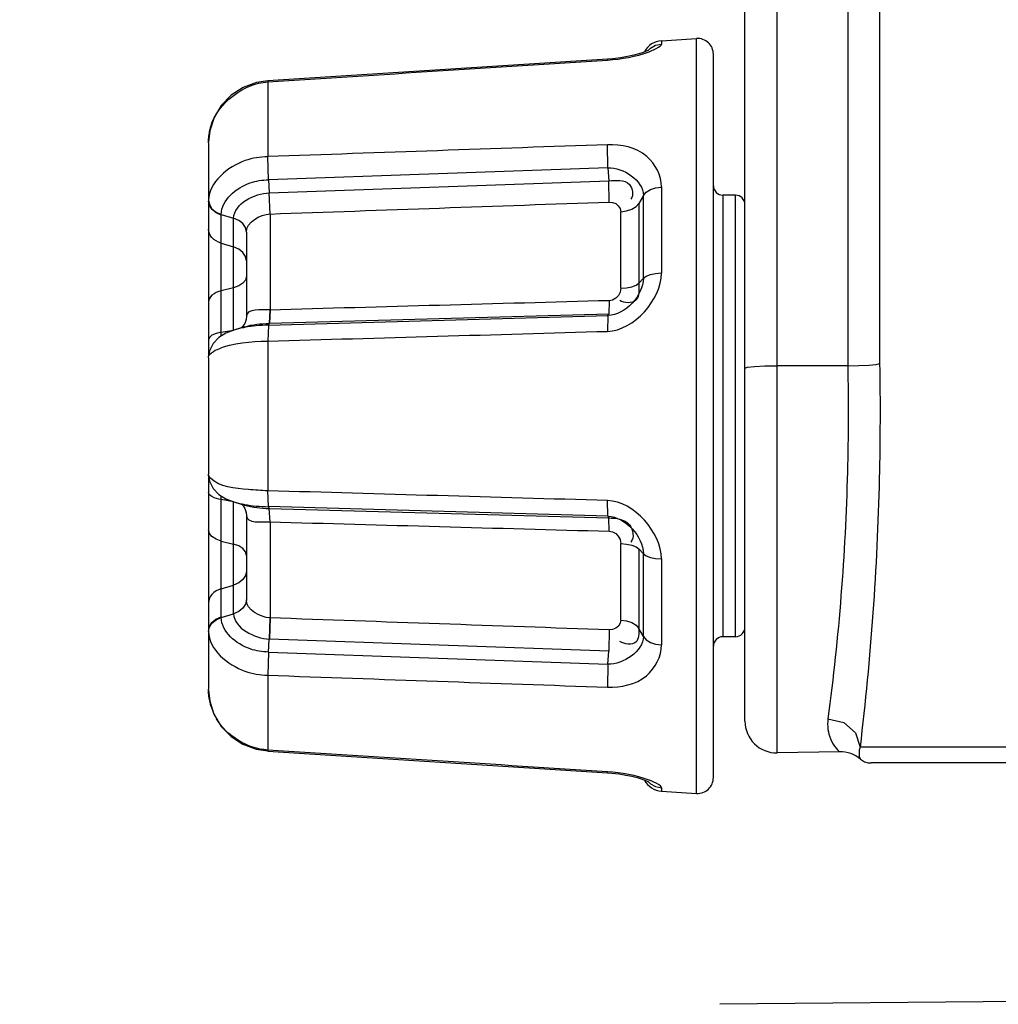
# Paper-space layout 'Sheet' of a CAD drawing. Header units: inches. Extents: x 0.2 to 10.8, y 0.2 to 8.3.
# Tile 370 of 545: x 9.272 to 9.396, y 2.182 to 2.307. Entities that reach past the tile are written whole.
import ezdxf

# ---------------------------------------------------------------- set-up
doc = ezdxf.new("R2010")
doc.units = ezdxf.units.IN
doc.header["$MEASUREMENT"] = 0
doc.layers.get('0').update_dxf_attribs({"lineweight": 5})
doc.styles.add('My Text', font='tahoma.ttf')
doc.dimstyles.new('My Dimension - mm [in] (ANSI)$0', dxfattribs={"dimtxt": 0.12, "dimasz": 0.09842519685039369, "dimexe": 0.125, "dimexo": 0.06299999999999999, "dimgap": 0.03149606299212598, "dimtad": 0, "dimlfac": 250, "dimzin": 4, "dimdsep": 46, "dimtxsty": 'My Text', "dimblk": 'Filled-1', "dimcen": 0.09, "dimclrd": 1, "dimclre": 1, "dimclrt": 1, "dimadec": 1, "dimazin": 1, "dimtfac": 1, "dimtofl": 0, "dimtmove": 0, "dimatfit": 3, "dimfxl": 1, "dimtolj": 1, "dimtzin": 4, "dimlwd": -1, "dimlwe": -1, "dimarcsym": 0})

# ---------------------------------------------------------------- blocks, each defined once
blk = doc.blocks.new('*D12')
at = {"color": 1, "true_color": 0xff0000}
for p, q in [((9.686943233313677, 3.704310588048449), (8.70559147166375, 3.704310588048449)), ((8.83059147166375, 3.605885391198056), (8.83059147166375, 3.470499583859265)), ((8.83059147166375, 1.606466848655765), (8.83059147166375, 1.741852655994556)), ((9.426522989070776, 1.508041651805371), (8.70559147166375, 1.508041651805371))]:
    blk.add_line(p, q, dxfattribs=at)
at = {"layer": 'Defpoints', "color": 0}
for p in [(9.749943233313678, 3.704310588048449), (8.83059147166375, 1.508041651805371), (9.489522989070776, 1.508041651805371)]:
    blk.add_point(p, dxfattribs=at)
at = {"color": 1, "true_color": 0xff0000, "insert": (8.83059147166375, 2.606176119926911), "char_height": 0.12, "attachment_point": 5, "rotation": 90, "style": 'My Text'}
blk.add_mtext('\\A1;549.07 mm [21.617 in]', dxfattribs=at)
blk = doc.blocks.new('Filled-1')

psp = doc.layouts.new('Sheet')

# ---------------------------------------------------------------- linework, layer by layer
at = {"color": 0, "linetype": 'ByBlock', "lineweight": -3}
for p, q in [((9.381009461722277, 2.364453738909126), (9.381009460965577, 2.262957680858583)), ((9.3769757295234, 2.360804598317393), (9.376975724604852, 2.262664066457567)), ((9.363943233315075, 2.217583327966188), (9.363943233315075, 2.358150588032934)), ((9.368013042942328, 2.213581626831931), (9.368013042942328, 2.358150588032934)), ((9.353363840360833, 2.303899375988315), (9.357818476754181, 2.304177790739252)), ((9.357818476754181, 2.208443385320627), (9.357818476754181, 2.304177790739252)), ((9.353363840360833, 2.303899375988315), (9.353363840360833, 2.30348043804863)), ((9.346507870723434, 2.301554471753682), (9.30344854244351, 2.298804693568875)), ((9.346507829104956, 2.301554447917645), (9.346511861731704, 2.301440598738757)), ((9.351241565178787, 2.302486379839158), (9.350806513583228, 2.302333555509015)), ((9.359943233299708, 2.210439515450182), (9.359943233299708, 2.302181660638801)), ((9.30344854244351, 2.298804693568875), (9.303443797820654, 2.298684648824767)), ((9.30344420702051, 2.298678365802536), (9.30344420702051, 2.289192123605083)), ((9.295943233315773, 2.290945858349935), (9.29594461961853, 2.291090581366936)), ((9.295943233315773, 2.290945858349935), (9.295943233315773, 2.263907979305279)), ((9.346577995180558, 2.287784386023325), (9.346510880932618, 2.290710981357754)), ((9.303542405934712, 2.286265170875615), (9.303443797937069, 2.289196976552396)), ((9.346577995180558, 2.287784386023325), (9.303542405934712, 2.286265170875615)), ((9.346578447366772, 2.287787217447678), (9.346674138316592, 2.286137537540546)), ((9.303542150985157, 2.286262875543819), (9.303636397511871, 2.284608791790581)), ((9.303636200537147, 2.284606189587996), (9.346673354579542, 2.286139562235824)), ((9.34673555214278, 2.283443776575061), (9.346673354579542, 2.286139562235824)), ((9.353363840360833, 2.285352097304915), (9.353363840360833, 2.274439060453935)), ((9.303744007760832, 2.281919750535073), (9.303636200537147, 2.284606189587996)), ((9.351070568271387, 2.284282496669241), (9.350495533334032, 2.283273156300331)), ((9.351070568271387, 2.273787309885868), (9.351070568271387, 2.284282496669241)), ((9.361143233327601, 2.284310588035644), (9.361143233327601, 2.228310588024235)), ((9.362743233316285, 2.284310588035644), (9.361143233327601, 2.284310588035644)), ((9.362743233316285, 2.228310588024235), (9.362743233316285, 2.284310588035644)), ((9.29594461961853, 2.283663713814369), (9.295943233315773, 2.283559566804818)), ((9.295944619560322, 2.283663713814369), (9.296056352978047, 2.283106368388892)), ((9.350495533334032, 2.283273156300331), (9.350495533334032, 2.273159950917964)), ((9.297555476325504, 2.281877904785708), (9.29755425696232, 2.281786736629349)), ((9.297556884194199, 2.266444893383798), (9.29755425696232, 2.281786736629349)), ((9.297555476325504, 2.281877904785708), (9.299132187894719, 2.281399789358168)), ((9.303743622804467, 2.281923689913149), (9.303743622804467, 2.269747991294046)), ((9.348202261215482, 2.272502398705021), (9.348202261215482, 2.282204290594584)), ((9.299129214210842, 2.267183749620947), (9.299132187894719, 2.281399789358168)), ((9.30074323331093, 2.279633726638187), (9.30074323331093, 2.26894626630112)), ((9.297554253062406, 2.278229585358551), (9.299132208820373, 2.277751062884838)), ((9.351070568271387, 2.273787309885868), (9.350495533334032, 2.273159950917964)), ((9.299129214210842, 2.272565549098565), (9.297557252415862, 2.272182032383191)), ((9.34673595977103, 2.270928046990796), (9.346679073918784, 2.269233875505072)), ((9.303542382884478, 2.267815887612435), (9.346581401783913, 2.269039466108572)), ((9.303738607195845, 2.269747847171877), (9.303637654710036, 2.268047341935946)), ((9.303744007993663, 2.26974589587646), (9.303671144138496, 2.268054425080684)), ((9.346679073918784, 2.269233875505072), (9.303671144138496, 2.268054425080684)), ((9.346581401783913, 2.269039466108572), (9.346511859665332, 2.2670401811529)), ((9.346581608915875, 2.269032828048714), (9.346678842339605, 2.269239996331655)), ((9.303542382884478, 2.267815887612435), (9.303443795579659, 2.265798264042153)), ((9.30354220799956, 2.267822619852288), (9.303637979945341, 2.268047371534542)), ((9.297557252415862, 2.266927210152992), (9.299129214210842, 2.267183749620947)), ((9.300517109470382, 2.267615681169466), (9.299283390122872, 2.267244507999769)), ((9.300312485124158, 2.267683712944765), (9.300132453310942, 2.26749989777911)), ((9.30344420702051, 2.265796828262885), (9.30344420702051, 2.246824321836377)), ((9.295943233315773, 2.263696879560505), (9.295943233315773, 2.248924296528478)), ((9.295944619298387, 2.263737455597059), (9.295949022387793, 2.263886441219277)), ((9.376975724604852, 2.262664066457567), (9.368013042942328, 2.262676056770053)), ((9.295949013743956, 2.248734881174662), (9.29594323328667, 2.248924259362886)), ((9.295943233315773, 2.248713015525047), (9.295943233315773, 2.221675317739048)), ((9.303542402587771, 2.244805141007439), (9.303443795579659, 2.246822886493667)), ((9.29755425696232, 2.230834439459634), (9.297556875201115, 2.246194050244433)), ((9.299129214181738, 2.245437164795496), (9.297557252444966, 2.245693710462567)), ((9.299132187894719, 2.231221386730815), (9.299129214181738, 2.245437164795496)), ((9.299281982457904, 2.245377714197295), (9.300515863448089, 2.245006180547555)), ((9.346577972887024, 2.243581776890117), (9.346510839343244, 2.245580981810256)), ((9.300131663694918, 2.245121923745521), (9.300311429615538, 2.244938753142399)), ((9.303542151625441, 2.244798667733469), (9.303636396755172, 2.244573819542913)), ((9.346577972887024, 2.243581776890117), (9.303542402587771, 2.244805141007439)), ((9.30374400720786, 2.242875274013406), (9.303636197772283, 2.244567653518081)), ((9.303636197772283, 2.244567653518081), (9.346673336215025, 2.243387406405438)), ((9.30074323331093, 2.243674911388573), (9.30074323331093, 2.23298744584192)), ((9.303743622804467, 2.242873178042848), (9.303743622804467, 2.230697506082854)), ((9.346578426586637, 2.243588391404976), (9.346674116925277, 2.243381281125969)), ((9.34673555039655, 2.241693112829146), (9.346673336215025, 2.243387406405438)), ((9.297557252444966, 2.240438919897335), (9.299129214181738, 2.240055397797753)), ((9.348202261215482, 2.230416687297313), (9.348202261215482, 2.240118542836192)), ((9.351070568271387, 2.238836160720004), (9.350495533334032, 2.239463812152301)), ((9.350495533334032, 2.239463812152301), (9.350495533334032, 2.229350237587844)), ((9.351070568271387, 2.228340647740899), (9.351070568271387, 2.238836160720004)), ((9.353363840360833, 2.238182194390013), (9.353363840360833, 2.227269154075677)), ((9.29755425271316, 2.234391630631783), (9.299132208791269, 2.234870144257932)), ((9.29755425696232, 2.230834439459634), (9.297555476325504, 2.230743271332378)), ((9.297555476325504, 2.230743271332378), (9.299132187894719, 2.231221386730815)), ((9.303738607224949, 2.230697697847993), (9.303637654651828, 2.228012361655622)), ((9.303744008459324, 2.230701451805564), (9.303671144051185, 2.228013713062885)), ((9.295943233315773, 2.229061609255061), (9.29594461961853, 2.228957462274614)), ((9.295944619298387, 2.228957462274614), (9.296054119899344, 2.229615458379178)), ((9.34673595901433, 2.229177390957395), (9.346679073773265, 2.226481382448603)), ((9.351070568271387, 2.228340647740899), (9.350495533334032, 2.229350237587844)), ((9.30354220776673, 2.226359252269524), (9.303637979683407, 2.228012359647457)), ((9.346679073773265, 2.226481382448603), (9.303671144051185, 2.228013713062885)), ((9.362743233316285, 2.228310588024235), (9.361143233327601, 2.228310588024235)), ((9.303542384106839, 2.226355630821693), (9.303443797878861, 2.223424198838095)), ((9.303542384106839, 2.226355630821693), (9.346581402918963, 2.22483708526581)), ((9.34658160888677, 2.224834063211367), (9.346678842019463, 2.226483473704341)), ((9.346581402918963, 2.22483708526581), (9.346511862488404, 2.221910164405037)), ((9.30344420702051, 2.223429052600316), (9.30344420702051, 2.213942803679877)), ((9.29594461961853, 2.221530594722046), (9.295943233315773, 2.221675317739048)), ((9.295944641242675, 2.221527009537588), (9.296094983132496, 2.220158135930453)), ((9.458022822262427, 2.214310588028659), (9.378531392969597, 2.214310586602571)), ((9.303448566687, 2.21381645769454), (9.303443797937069, 2.213936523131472)), ((9.303448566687, 2.21381645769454), (9.346504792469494, 2.211066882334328)), ((9.375942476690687, 2.213720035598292), (9.368013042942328, 2.213581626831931)), ((9.709571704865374, 2.212310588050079), (9.37993983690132, 2.212310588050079)), ((9.346504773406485, 2.211066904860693), (9.346510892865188, 2.211180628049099)), ((9.350994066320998, 2.210223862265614), (9.351243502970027, 2.210131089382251)), ((9.353363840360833, 2.209140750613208), (9.353363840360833, 2.208721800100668)), ((9.353363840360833, 2.208721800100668), (9.357818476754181, 2.208443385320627)), ((9.421960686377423, 2.182229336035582), (9.360777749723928, 2.181695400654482))]:
    psp.add_line(p, q, dxfattribs=at)
for points in [[(9.351776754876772, 2.302725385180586), (9.351680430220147, 2.30267375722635), (9.351425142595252, 2.302559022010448), (9.351027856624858, 2.302408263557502), (9.350497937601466, 2.302237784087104), (9.349840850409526, 2.302060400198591), (9.349061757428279, 2.301888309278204), (9.3481733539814, 2.301735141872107), (9.347194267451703, 2.301614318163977), (9.346507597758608, 2.301558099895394)], [(9.351659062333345, 2.302664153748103), (9.35195498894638, 2.302963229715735), (9.352620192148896, 2.303325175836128), (9.353363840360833, 2.303481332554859)], [(9.303448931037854, 2.298801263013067), (9.302028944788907, 2.29858643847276), (9.30033197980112, 2.297966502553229), (9.298819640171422, 2.296987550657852), (9.297569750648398, 2.295700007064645), (9.296646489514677, 2.294170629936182), (9.296096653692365, 2.292479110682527), (9.29594464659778, 2.291094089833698)], [(9.351070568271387, 2.284282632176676), (9.351422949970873, 2.28469470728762), (9.351954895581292, 2.285026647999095), (9.352621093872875, 2.285250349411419), (9.353363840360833, 2.285346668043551)], [(9.297554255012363, 2.281786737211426), (9.29690167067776, 2.28207302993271), (9.29639249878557, 2.282482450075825), (9.296059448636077, 2.282992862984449), (9.295943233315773, 2.283559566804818)], [(9.296056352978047, 2.283106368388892), (9.296383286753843, 2.282595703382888), (9.296897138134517, 2.282174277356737), (9.297555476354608, 2.281877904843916)], [(9.34673593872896, 2.283439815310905), (9.347167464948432, 2.283392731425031), (9.347562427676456, 2.283235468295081), (9.347887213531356, 2.282979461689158), (9.348111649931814, 2.282630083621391), (9.348202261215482, 2.282204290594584)], [(9.348202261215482, 2.282200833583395), (9.34894665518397, 2.282304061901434), (9.349613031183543, 2.282532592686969), (9.350144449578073, 2.282866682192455), (9.350495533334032, 2.2832731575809)], [(9.30074323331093, 2.2796337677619), (9.300630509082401, 2.280191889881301), (9.300303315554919, 2.280697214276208), (9.299789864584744, 2.281111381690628), (9.299132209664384, 2.281399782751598)], [(9.30074323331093, 2.275977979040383), (9.300630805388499, 2.276535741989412), (9.30030324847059, 2.277045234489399), (9.299788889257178, 2.27746243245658), (9.299132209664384, 2.277751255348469)], [(9.300743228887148, 2.273996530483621), (9.300630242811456, 2.273545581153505), (9.300302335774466, 2.273134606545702), (9.299787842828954, 2.272798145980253), (9.29912921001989, 2.272565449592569)], [(9.351070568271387, 2.273787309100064), (9.351423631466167, 2.274044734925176), (9.35195498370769, 2.274249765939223), (9.352620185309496, 2.274387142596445), (9.353363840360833, 2.274445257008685)], [(9.348202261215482, 2.272506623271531), (9.348947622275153, 2.272565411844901), (9.349612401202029, 2.272703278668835), (9.350143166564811, 2.272908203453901), (9.350495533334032, 2.273159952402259)], [(9.348202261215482, 2.272502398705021), (9.348121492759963, 2.272025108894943), (9.347900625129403, 2.271582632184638), (9.347561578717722, 2.271231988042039), (9.347151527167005, 2.271007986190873), (9.346736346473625, 2.270925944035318)], [(9.300743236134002, 2.268946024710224), (9.300707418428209, 2.268558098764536), (9.300539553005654, 2.26804371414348), (9.300312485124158, 2.267683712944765)], [(9.297557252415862, 2.266926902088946), (9.296899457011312, 2.26677107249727), (9.296384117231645, 2.266545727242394), (9.296055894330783, 2.26627039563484), (9.295943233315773, 2.265968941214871)], [(9.299285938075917, 2.26724493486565), (9.298153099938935, 2.266811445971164), (9.297261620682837, 2.26626336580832), (9.296535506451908, 2.265512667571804), (9.296075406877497, 2.264585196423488), (9.295950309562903, 2.263906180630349)], [(9.376975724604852, 2.262664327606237), (9.378398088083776, 2.262695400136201), (9.379654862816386, 2.262762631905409), (9.3805660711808, 2.262855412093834), (9.381009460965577, 2.262957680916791)], [(9.363943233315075, 2.262369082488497), (9.36425347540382, 2.262489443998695), (9.365138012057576, 2.262589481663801), (9.366467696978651, 2.262654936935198), (9.368013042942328, 2.262676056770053)], [(9.295950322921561, 2.248714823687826), (9.296070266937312, 2.248053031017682), (9.296526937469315, 2.247120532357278), (9.29725257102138, 2.246364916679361), (9.298145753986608, 2.245813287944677), (9.299287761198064, 2.245375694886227)], [(9.300339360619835, 2.244894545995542), (9.300539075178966, 2.244578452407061), (9.300707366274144, 2.244063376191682), (9.300743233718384, 2.243675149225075)], [(9.297557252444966, 2.240438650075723), (9.296899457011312, 2.240671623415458), (9.296384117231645, 2.241008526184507), (9.296055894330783, 2.241420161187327), (9.295943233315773, 2.241870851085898)], [(9.3467359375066, 2.241695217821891), (9.347167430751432, 2.241607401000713), (9.347562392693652, 2.241388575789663), (9.347887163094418, 2.241057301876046), (9.348111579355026, 2.240625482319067), (9.348202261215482, 2.240118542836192)], [(9.30074323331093, 2.238624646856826), (9.300630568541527, 2.239074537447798), (9.300302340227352, 2.239485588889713), (9.299786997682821, 2.239822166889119), (9.299129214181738, 2.240055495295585)], [(9.348202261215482, 2.240114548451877), (9.348946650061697, 2.240062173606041), (9.349613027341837, 2.239928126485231), (9.350144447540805, 2.239724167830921), (9.350495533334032, 2.2394638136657)], [(9.351070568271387, 2.238836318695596), (9.351422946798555, 2.238580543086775), (9.351954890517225, 2.238374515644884), (9.352621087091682, 2.238235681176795), (9.353363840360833, 2.238175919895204)], [(9.30074323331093, 2.236643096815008), (9.300630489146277, 2.236084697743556), (9.30030324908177, 2.23557609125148), (9.299789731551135, 2.235159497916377), (9.299132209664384, 2.234870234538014)], [(9.30074323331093, 2.232987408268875), (9.300630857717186, 2.232429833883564), (9.300303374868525, 2.231923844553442), (9.299789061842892, 2.231509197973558), (9.299132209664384, 2.231221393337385)], [(9.296054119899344, 2.229615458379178), (9.296374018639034, 2.230118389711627), (9.296887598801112, 2.230539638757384), (9.29755425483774, 2.23083443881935)], [(9.296056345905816, 2.229515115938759), (9.296383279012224, 2.230025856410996), (9.296897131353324, 2.230447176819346), (9.297555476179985, 2.230743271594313)], [(9.348202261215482, 2.230416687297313), (9.348121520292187, 2.230015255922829), (9.347900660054, 2.229656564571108), (9.347561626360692, 2.229385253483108), (9.347151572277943, 2.229224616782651), (9.346736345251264, 2.229181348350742)], [(9.348202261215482, 2.230420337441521), (9.348947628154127, 2.230322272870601), (9.349612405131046, 2.230097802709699), (9.35014316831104, 2.229765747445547), (9.350495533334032, 2.229350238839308)], [(9.351070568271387, 2.228340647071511), (9.351423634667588, 2.227929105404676), (9.35195498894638, 2.227597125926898), (9.352620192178, 2.227372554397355), (9.353363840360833, 2.22727450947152)], [(9.296094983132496, 2.220158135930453), (9.296634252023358, 2.218477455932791), (9.297551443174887, 2.216944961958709), (9.298796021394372, 2.215653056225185), (9.300304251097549, 2.214668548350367), (9.301998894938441, 2.214042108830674), (9.3034489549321, 2.213819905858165)], [(9.374468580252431, 2.217914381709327), (9.374432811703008, 2.21756045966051), (9.374421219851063, 2.217217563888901), (9.374433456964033, 2.21687955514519), (9.374466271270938, 2.216559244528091), (9.374515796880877, 2.216252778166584), (9.374587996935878, 2.215934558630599), (9.374688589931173, 2.21560185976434), (9.374813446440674, 2.215280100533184), (9.374956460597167, 2.214982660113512), (9.375120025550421, 2.214700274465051), (9.375308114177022, 2.214425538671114), (9.37550563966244, 2.214177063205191), (9.375680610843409, 2.213982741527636), (9.375816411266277, 2.213844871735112), (9.375909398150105, 2.213754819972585), (9.375942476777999, 2.213720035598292)], [(9.374468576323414, 2.21791442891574), (9.376465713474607, 2.217421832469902), (9.377951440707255, 2.216103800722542), (9.378531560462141, 2.21430993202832)], [(9.37853175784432, 2.214310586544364), (9.378488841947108, 2.214167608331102), (9.378454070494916, 2.214047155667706), (9.3784266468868, 2.213931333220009), (9.37841302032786, 2.213794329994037), (9.378406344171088, 2.213663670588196), (9.378403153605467, 2.21353970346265), (9.378404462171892, 2.213419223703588), (9.37840913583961, 2.213313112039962), (9.378417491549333, 2.213221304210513), (9.37843360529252, 2.21313252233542), (9.37846181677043, 2.213039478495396), (9.37849749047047, 2.212952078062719), (9.378532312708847, 2.212882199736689), (9.378561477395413, 2.212830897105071), (9.378581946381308, 2.212796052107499), (9.378587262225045, 2.212781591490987)], [(9.378587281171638, 2.212781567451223), (9.379112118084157, 2.212458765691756), (9.37958298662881, 2.212334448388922), (9.379949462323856, 2.21231051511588)], [(9.346504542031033, 2.211063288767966), (9.347091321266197, 2.211016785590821), (9.348011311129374, 2.210909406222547), (9.348856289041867, 2.210772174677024), (9.349609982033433, 2.210615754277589), (9.350260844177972, 2.210451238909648), (9.350803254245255, 2.210288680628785), (9.35123360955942, 2.210137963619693), (9.351546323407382, 2.21001022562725), (9.351730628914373, 2.209921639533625), (9.351760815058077, 2.209905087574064)], [(9.351662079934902, 2.20995458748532), (9.351954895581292, 2.209658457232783), (9.352621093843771, 2.209295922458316), (9.353363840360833, 2.209139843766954)]]:
    psp.add_lwpolyline(points, dxfattribs=at)
for centre, radius, start, end in [((9.357943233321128, 2.302181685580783), 0.002, 0, 93.57633421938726), ((9.353526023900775, 2.301304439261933), 0.002600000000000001, 93.57633421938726, 152.5492091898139), ((9.347918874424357, 2.312840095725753), 0.0110398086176, 290.513159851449, 290.9563659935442), ((9.361143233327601, 2.285510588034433), 0.0012, 180, 270), ((9.362743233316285, 2.283110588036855), 0.0012, 0, 90), ((9.362743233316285, 2.229510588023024), 0.0012, 270, 0), ((9.361143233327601, 2.227110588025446), 0.0012, 90, 180), ((9.303960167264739, 2.221886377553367), 0.008042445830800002, 207.9421989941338, 209.6269117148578), ((9.367943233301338, 2.217581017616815), 0.004000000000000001, 180, 270.9999997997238), ((9.376012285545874, 2.20972063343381), 0.004000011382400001, 49.92778630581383, 90.99998479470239), ((9.357943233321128, 2.210439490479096), 0.002, 266.4236657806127, 0), ((9.353526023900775, 2.211316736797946), 0.002600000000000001, 207.3606365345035, 266.4236657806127), ((9.348110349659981, 2.200306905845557), 0.0104824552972, 69.0645054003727, 69.4041823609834)]:
    psp.add_arc(centre, radius, start, end, dxfattribs=at)
for points, knots in [([(9.351867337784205, 2.302530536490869), (9.352250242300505, 2.302677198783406), (9.35273153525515, 2.302905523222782), (9.353359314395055, 2.303290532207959), (9.353363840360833, 2.30348043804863)], [0, 0, 0, 0, 0.6833956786, 1, 1, 1, 1]), ([(9.296122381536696, 2.292564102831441), (9.29613973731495, 2.292642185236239), (9.296176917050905, 2.292797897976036), (9.296218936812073, 2.292952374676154), (9.296241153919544, 2.293029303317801)], [0, 0, 0, 0, 0.4997359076, 1, 1, 1, 1]), ([(9.29594461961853, 2.291090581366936), (9.295949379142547, 2.291337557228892), (9.295984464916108, 2.291832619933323), (9.296068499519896, 2.292321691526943), (9.296122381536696, 2.292564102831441)], [0, 0, 0, 0, 0.4986820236, 1, 1, 1, 1]), ([(9.353363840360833, 2.285352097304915), (9.35335802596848, 2.286786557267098), (9.351709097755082, 2.29006126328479), (9.34824252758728, 2.290772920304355), (9.346510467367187, 2.290715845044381)], [0, 0, 0, 0, 0.4528758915, 1, 1, 1, 1]), ([(9.30344420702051, 2.289192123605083), (9.302478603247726, 2.289151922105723), (9.299329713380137, 2.288725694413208), (9.296004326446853, 2.285943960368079), (9.29594461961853, 2.283663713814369)], [0, 0, 0, 0, 0.2975980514, 1, 1, 1, 1]), ([(9.297555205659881, 2.281877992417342), (9.297565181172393, 2.283681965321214), (9.300253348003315, 2.285903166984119), (9.30275781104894, 2.286231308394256), (9.303542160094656, 2.286262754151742)], [0, 0, 0, 0, 0.6967998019, 1, 1, 1, 1]), ([(9.346673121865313, 2.286137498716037), (9.347560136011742, 2.286160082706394), (9.349471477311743, 2.286486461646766), (9.34988451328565, 2.284275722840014), (9.349469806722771, 2.283817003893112)], [0, 0, 0, 0, 0.5892988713, 1, 1, 1, 1]), ([(9.297554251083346, 2.278229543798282), (9.297118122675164, 2.278361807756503), (9.296333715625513, 2.278773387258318), (9.295943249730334, 2.279617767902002), (9.295943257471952, 2.280002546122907)], [0, 0, 0, 0, 0.5422147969, 1, 1, 1, 1]), ([(9.350496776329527, 2.273159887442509), (9.350487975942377, 2.272421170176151), (9.350756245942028, 2.27054587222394), (9.348633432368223, 2.270563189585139), (9.348094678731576, 2.270966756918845)], [0, 0, 0, 0, 0.5232401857, 1, 1, 1, 1]), ([(9.297557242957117, 2.272181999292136), (9.297134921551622, 2.272079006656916), (9.296402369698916, 2.271802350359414), (9.295943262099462, 2.27107316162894), (9.295943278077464, 2.270750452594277)], [0, 0, 0, 0, 0.5739295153, 1, 1, 1, 1]), ([(9.303542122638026, 2.267822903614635), (9.303020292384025, 2.267810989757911), (9.302011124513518, 2.267752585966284), (9.301008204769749, 2.267622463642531), (9.300527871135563, 2.26753607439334)], [0, 0, 0, 0, 0.5167948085, 1, 1, 1, 1]), ([(9.300527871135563, 2.26753607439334), (9.300308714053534, 2.267496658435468), (9.299891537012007, 2.267411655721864), (9.29947957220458, 2.267303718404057), (9.299285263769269, 2.267245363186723)], [0, 0, 0, 0, 0.5232536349, 1, 1, 1, 1]), ([(9.29612988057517, 2.2641373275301), (9.296372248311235, 2.264421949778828), (9.298696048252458, 2.265631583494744), (9.30129023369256, 2.265753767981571), (9.30344420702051, 2.265796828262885)], [0, 0, 0, 0, 0.1478635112, 1, 1, 1, 1]), ([(9.295975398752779, 2.263880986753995), (9.295991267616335, 2.263925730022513), (9.296035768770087, 2.264016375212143), (9.296095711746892, 2.264097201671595), (9.29612988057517, 2.2641373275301)], [0, 0, 0, 0, 0.4739018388, 1, 1, 1, 1]), ([(9.29594461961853, 2.263737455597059), (9.295946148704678, 2.263758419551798), (9.295951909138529, 2.263800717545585), (9.29596264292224, 2.26384201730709), (9.295969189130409, 2.26386254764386)], [0, 0, 0, 0, 0.4937853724, 1, 1, 1, 1]), ([(9.381009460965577, 2.262957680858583), (9.381102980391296, 2.258105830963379), (9.381036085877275, 2.241858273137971), (9.379896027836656, 2.225620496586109), (9.378531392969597, 2.214310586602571)], [0, 0, 0, 0, 0.2987284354, 1, 1, 1, 1]), ([(9.376969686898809, 2.262664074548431), (9.377069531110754, 2.258190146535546), (9.37701133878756, 2.243237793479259), (9.375852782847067, 2.228296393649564), (9.374468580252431, 2.217914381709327)], [0, 0, 0, 0, 0.2993554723, 1, 1, 1, 1]), ([(9.295968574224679, 2.248763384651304), (9.295962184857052, 2.248783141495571), (9.295951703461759, 2.248822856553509), (9.295946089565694, 2.248863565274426), (9.29594461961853, 2.24888372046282)], [0, 0, 0, 0, 0.5067800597, 1, 1, 1, 1]), ([(9.296185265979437, 2.248432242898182), (9.296137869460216, 2.248480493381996), (9.296055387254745, 2.248577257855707), (9.295994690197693, 2.248689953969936), (9.295974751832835, 2.248745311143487)], [0, 0, 0, 0, 0.5347778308, 1, 1, 1, 1]), ([(9.30344420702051, 2.246824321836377), (9.302627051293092, 2.246840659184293), (9.300213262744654, 2.24705419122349), (9.297359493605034, 2.247236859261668), (9.296185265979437, 2.248432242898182)], [0, 0, 0, 0, 0.327851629, 1, 1, 1, 1]), ([(9.297557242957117, 2.245693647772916), (9.29715142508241, 2.24575992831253), (9.296532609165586, 2.245883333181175), (9.295943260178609, 2.24641026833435), (9.295943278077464, 2.246652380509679)], [0, 0, 0, 0, 0.6294052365, 1, 1, 1, 1]), ([(9.299287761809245, 2.245375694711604), (9.299481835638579, 2.245317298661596), (9.299893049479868, 2.245209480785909), (9.300309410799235, 2.245124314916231), (9.30052798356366, 2.24508472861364)], [0, 0, 0, 0, 0.4770954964, 1, 1, 1, 1]), ([(9.30052798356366, 2.24508472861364), (9.301006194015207, 2.244998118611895), (9.302008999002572, 2.244866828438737), (9.303018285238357, 2.244810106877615), (9.303542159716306, 2.24479868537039)], [0, 0, 0, 0, 0.4811836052, 1, 1, 1, 1]), ([(9.346673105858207, 2.243381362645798), (9.347594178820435, 2.243347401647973), (9.34954912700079, 2.24319200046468), (9.349959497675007, 2.240849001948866), (9.349469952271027, 2.240302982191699)], [0, 0, 0, 0, 0.5569035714, 1, 1, 1, 1]), ([(9.297554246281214, 2.23439170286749), (9.297118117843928, 2.234259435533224), (9.296333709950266, 2.233847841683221), (9.295943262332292, 2.233003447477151), (9.295943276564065, 2.232618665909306)], [0, 0, 0, 0, 0.5422131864, 1, 1, 1, 1]), ([(9.303542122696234, 2.22635820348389), (9.302760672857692, 2.226389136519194), (9.30025767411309, 2.226719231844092), (9.297563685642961, 2.228936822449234), (9.29755530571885, 2.230743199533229)], [0, 0, 0, 0, 0.3021342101, 1, 1, 1, 1]), ([(9.350496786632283, 2.229350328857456), (9.350488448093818, 2.228755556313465), (9.350541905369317, 2.227073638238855), (9.34866429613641, 2.227342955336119), (9.348094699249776, 2.22770307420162)], [0, 0, 0, 0, 0.4688434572, 1, 1, 1, 1]), ([(9.29594461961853, 2.228957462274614), (9.296004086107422, 2.226686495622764), (9.299326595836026, 2.223919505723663), (9.30247022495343, 2.223469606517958), (9.30344420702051, 2.223429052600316)], [0, 0, 0, 0, 0.6997367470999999, 1, 1, 1, 1]), ([(9.346511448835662, 2.221905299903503), (9.348228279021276, 2.221848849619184), (9.351683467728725, 2.222550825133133), (9.35335806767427, 2.225820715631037), (9.353363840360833, 2.227269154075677)], [0, 0, 0, 0, 0.542528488, 1, 1, 1, 1]), ([(9.296150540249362, 2.219968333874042), (9.296088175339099, 2.220225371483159), (9.295990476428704, 2.220743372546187), (9.295949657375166, 2.22126909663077), (9.29594461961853, 2.221530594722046)], [0, 0, 0, 0, 0.5028026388, 1, 1, 1, 1]), ([(9.296290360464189, 2.219466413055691), (9.296264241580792, 2.219549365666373), (9.296214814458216, 2.219715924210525), (9.296170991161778, 2.219884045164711), (9.296150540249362, 2.219968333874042)], [0, 0, 0, 0, 0.5006713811, 1, 1, 1, 1]), ([(9.296855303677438, 2.218117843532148), (9.296740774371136, 2.218333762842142), (9.296531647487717, 2.2187753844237), (9.296363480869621, 2.219234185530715), (9.296290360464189, 2.219466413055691)], [0, 0, 0, 0, 0.5009702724, 1, 1, 1, 1]), ([(9.353363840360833, 2.209140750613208), (9.353359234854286, 2.209330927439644), (9.352727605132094, 2.209719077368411), (9.352242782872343, 2.209949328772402), (9.351855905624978, 2.210097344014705)], [0, 0, 0, 0, 0.3147160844, 1, 1, 1, 1])]:
    psp.add_open_spline(points, degree=3, knots=knots, dxfattribs=at)
for points in [[(9.303443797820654, 2.298684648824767), (9.317799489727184, 2.29960843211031), (9.33215603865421, 2.300518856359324), (9.346511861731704, 2.301440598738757)], [(9.346511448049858, 2.301446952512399), (9.348301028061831, 2.301563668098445), (9.350107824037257, 2.301871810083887), (9.351787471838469, 2.302500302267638)], [(9.296241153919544, 2.293029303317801), (9.297087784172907, 2.295960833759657), (9.3003986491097, 2.298490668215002), (9.30344420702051, 2.298678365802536)], [(9.346510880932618, 2.290710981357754), (9.332155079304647, 2.290209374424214), (9.317799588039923, 2.289698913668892), (9.303443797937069, 2.289196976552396)], [(9.34657845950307, 2.287787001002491), (9.348476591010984, 2.287859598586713), (9.35106622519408, 2.286182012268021), (9.351072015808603, 2.284282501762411)], [(9.299132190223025, 2.281399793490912), (9.29918879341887, 2.283242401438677), (9.301794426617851, 2.284534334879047), (9.303636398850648, 2.284608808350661)], [(9.303744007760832, 2.281919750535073), (9.318074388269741, 2.282431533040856), (9.332405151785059, 2.282932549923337), (9.34673555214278, 2.283443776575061)], [(9.300743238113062, 2.279633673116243), (9.300743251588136, 2.280891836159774), (9.302486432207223, 2.281874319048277), (9.303743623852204, 2.281923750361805)], [(9.346511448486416, 2.267041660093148), (9.349870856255, 2.267150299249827), (9.353352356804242, 2.271077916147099), (9.353363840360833, 2.274439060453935)], [(9.351072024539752, 2.273787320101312), (9.35106734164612, 2.271607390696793), (9.348760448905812, 2.269101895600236), (9.346581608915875, 2.269032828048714)], [(9.34673595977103, 2.270928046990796), (9.332405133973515, 2.270540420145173), (9.318074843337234, 2.270133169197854), (9.303744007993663, 2.26974589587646)], [(9.3037436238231, 2.269747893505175), (9.30270868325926, 2.26972461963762), (9.300743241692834, 2.269981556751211), (9.30074323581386, 2.268946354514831)], [(9.300523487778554, 2.267615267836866), (9.301528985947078, 2.26791072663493), (9.302589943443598, 2.268022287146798), (9.303637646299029, 2.268047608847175)], [(9.303443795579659, 2.265798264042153), (9.317799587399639, 2.266220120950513), (9.332156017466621, 2.266620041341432), (9.346511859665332, 2.2670401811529)], [(9.346510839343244, 2.245580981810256), (9.332155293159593, 2.245999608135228), (9.317799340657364, 2.246404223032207), (9.303443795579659, 2.246822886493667)], [(9.353363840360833, 2.238182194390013), (9.35335216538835, 2.241543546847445), (9.349870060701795, 2.245471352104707), (9.346510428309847, 2.245579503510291)], [(9.300518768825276, 2.245005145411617), (9.301523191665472, 2.244702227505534), (9.3025875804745, 2.244598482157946), (9.303636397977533, 2.244573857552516)], [(9.300743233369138, 2.243674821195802), (9.300743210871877, 2.24263961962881), (9.30270868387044, 2.242896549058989), (9.303743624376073, 2.242873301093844)], [(9.30374400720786, 2.242875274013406), (9.318074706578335, 2.242488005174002), (9.332404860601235, 2.242080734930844), (9.34673555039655, 2.241693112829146)], [(9.346578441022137, 2.243588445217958), (9.348757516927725, 2.243521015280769), (9.35106627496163, 2.24101627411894), (9.35107200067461, 2.238836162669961)], [(9.303743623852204, 2.230697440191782), (9.302486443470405, 2.230747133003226), (9.300743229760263, 2.231729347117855), (9.300743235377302, 2.232987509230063)], [(9.299132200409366, 2.231221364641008), (9.29918820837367, 2.229378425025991), (9.301795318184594, 2.228085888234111), (9.303637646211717, 2.228012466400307)], [(9.34673595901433, 2.229177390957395), (9.332405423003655, 2.229688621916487), (9.318074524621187, 2.230189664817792), (9.303744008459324, 2.230701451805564)], [(9.351072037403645, 2.228340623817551), (9.351067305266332, 2.226441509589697), (9.348479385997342, 2.224762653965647), (9.34658160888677, 2.224834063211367)], [(9.303443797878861, 2.223424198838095), (9.317799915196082, 2.222922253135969), (9.332155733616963, 2.222411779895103), (9.346511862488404, 2.221910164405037)], [(9.30344420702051, 2.213942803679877), (9.300917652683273, 2.214098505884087), (9.298220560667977, 2.215710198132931), (9.296969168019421, 2.217910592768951)], [(9.346510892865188, 2.211180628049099), (9.332155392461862, 2.212102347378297), (9.317799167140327, 2.213012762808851), (9.303443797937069, 2.213936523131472)], [(9.3517977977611, 2.210119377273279), (9.350115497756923, 2.210751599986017), (9.348303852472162, 2.211057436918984), (9.346510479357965, 2.211174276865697)]]:
    psp.add_open_spline(points, degree=3, dxfattribs=at)

# ---------------------------------------------------------------- dimensions: what is measured, and where the dimension line sits
dim = psp.add_linear_dim(base=(8.83059147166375, 1.508041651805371), p1=(9.749943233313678, 3.704310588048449), p2=(9.489522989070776, 1.508041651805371), angle=90, dimstyle='My Dimension - mm [in] (ANSI)$0', override={"dimpost": ' mm'})
dim.commit()
dim.dimension.update_dxf_attribs({"geometry": '*D12', "text_midpoint": (8.83059147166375, 2.606176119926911)})

doc.saveas('drawing.dxf')
